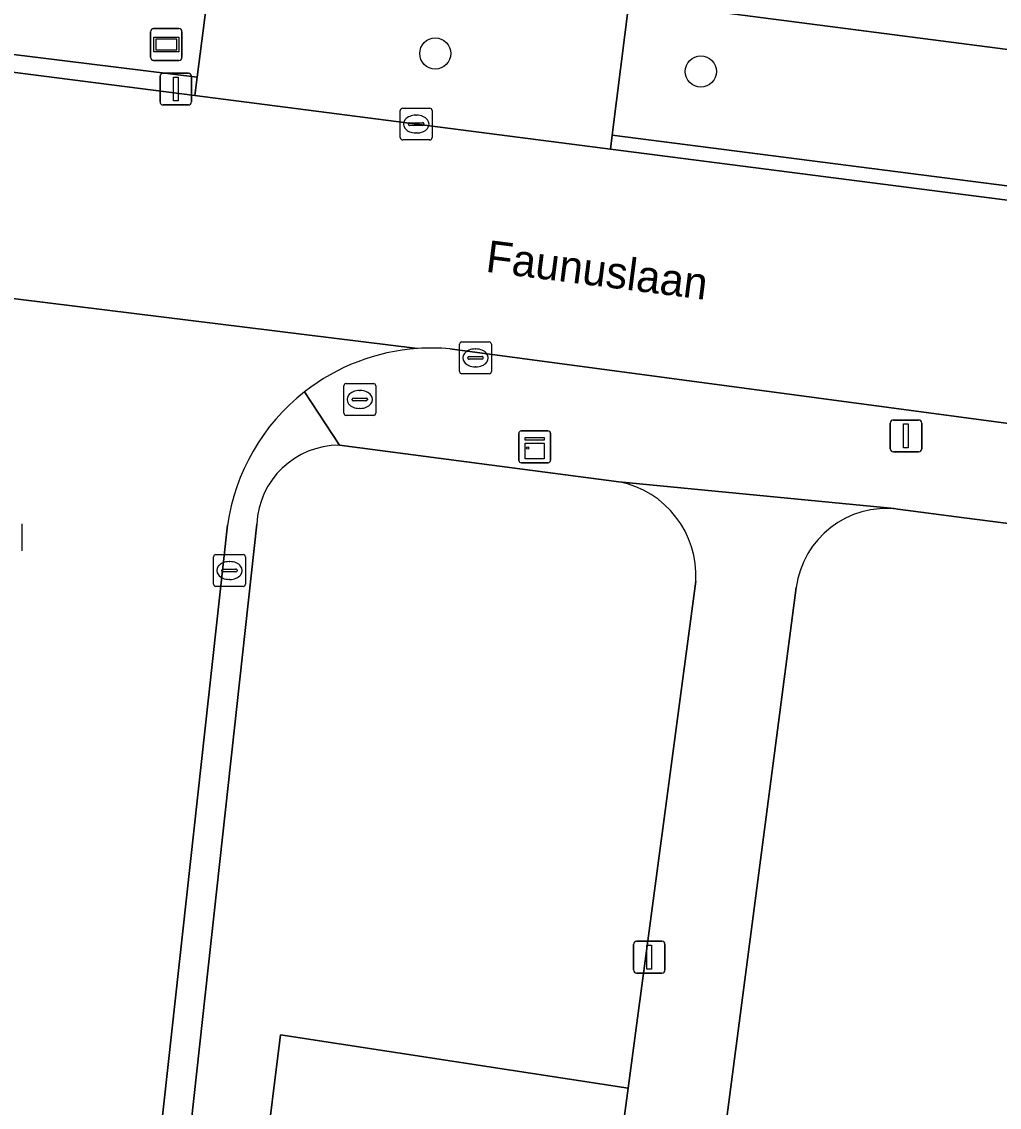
# Model space of a CAD drawing. Extents: x 162184 to 163154, y 385507 to 386516.
# Drawn here: x 162398.02 to 162428.73, y 386016.91 to 386051 of the extents above; entities that cross this region are included whole.
import ezdxf

# ---------------------------------------------------------------- set-up
doc = ezdxf.new("R2010")
doc.units = 0
for name, color, linetype in [('IMGEO_Boom', 7, 'Continuous'), ('IMGEO_Brandkraan', 7, 'Continuous'), ('IMGEO_Erf', 7, 'Continuous'), ('IMGEO_Groenvoorziening', 7, 'Continuous'), ('IMGEO_Kast', 7, 'Continuous'), ('IMGEO_Kolk', 7, 'Continuous'), ('IMGEO_Lichtmast', 7, 'Continuous'), ('IMGEO_Openbare_ruimte_label', 7, 'Continuous'), ('IMGEO_Rijbaan_lokaal_open', 7, 'Continuous'), ('IMGEO_Straatnaambord', 7, 'Continuous'), ('IMGEO_Voetpad_open', 7, 'Continuous')]:
    doc.layers.add(name, color=color, linetype=linetype)

msp = doc.modelspace()

# ---------------------------------------------------------------- linework, layer by layer
at = {"layer": 'IMGEO_Boom'}
for centre in [(162411.01, 386049.999), (162419.352, 386049.435)]:
    msp.add_circle(centre, 0.489, dxfattribs=at)
at = {"layer": 'IMGEO_Brandkraan'}
for p, q in [((162408.138, 386038.708), (162408.138, 386039.56)), ((162408.213, 386039.634), (162409.065, 386039.634)), ((162408.626, 386039.414), (162408.651, 386039.414)), ((162409.139, 386039.56), (162409.139, 386038.708)), ((162408.397, 386039.128), (162408.397, 386039.14)), ((162408.835, 386039.091), (162408.437, 386039.091)), ((162408.44, 386039.177), (162408.838, 386039.177)), ((162408.881, 386039.14), (162408.881, 386039.128)), ((162408.649, 386038.854), (162408.624, 386038.854)), ((162409.065, 386038.634), (162408.213, 386038.634))]:
    msp.add_line(p, q, dxfattribs=at)
for points in [[(162408.138, 386038.708), (162408.138, 386039.56)], [(162408.213, 386039.634), (162409.065, 386039.634)], [(162409.139, 386039.56), (162409.139, 386038.708)], [(162409.065, 386038.634), (162408.213, 386038.634)]]:
    msp.add_lwpolyline(points, dxfattribs=at)
for centre, radius, start, end in [((162408.215, 386039.558), 0.0765, 91.552, 178.448), ((162408.215, 386039.558), 0.0765, 91.552, 178.448), ((162409.063, 386039.558), 0.0765, 1.552, 88.448), ((162409.063, 386039.558), 0.0765, 1.552, 88.448), ((162408.437, 386039.137), 0.0403, 85.8775, 175.7526), ((162408.434, 386039.127), 0.0366, 178.938, 274.7102), ((162408.838, 386039.134), 0.043, 264.8664, 352.4533), ((162408.842, 386039.139), 0.0386, 1.7309, 96.639), ((162408.215, 386038.71), 0.0765, 181.552, 268.448), ((162408.215, 386038.71), 0.0765, 181.552, 268.448), ((162409.063, 386038.71), 0.0765, 271.552, 358.448), ((162409.063, 386038.71), 0.0765, 271.552, 358.448)]:
    msp.add_arc(centre, radius, start, end, dxfattribs=at)
for centre, major_axis, ratio, start_param, end_param in [((162408.625, 386039.134), (-0.387, 0.002), 0.722429, 4.712389, 7.853982), ((162408.65, 386039.134), (-0.39, 0.002), 0.717154, 1.570796, 4.712389)]:
    msp.add_ellipse(centre, major_axis=major_axis, ratio=ratio, start_param=start_param, end_param=end_param, dxfattribs=at)
at = {"layer": 'IMGEO_Erf'}
for points in [[(162525.924, 386022.81), (162500, 386026.135), (162427.629, 386035.417), (162425.539, 386035.686)], [(162422.348, 386033.225), (162418.561, 386004.261), (162419.289, 386004.166), (162419.601, 386006.591), (162422.654, 386006.198), (162422.341, 386003.767), (162423.388, 386003.63), (162422.904, 386000), (162419.894, 385976.404), (162419.079, 385970.015), (162500, 385959.644), (162507.69, 385958.658)]]:
    msp.add_lwpolyline(points, dxfattribs=at)
msp.add_arc((162425.178, 386032.855), 2.854, 82.7288, 172.5523, dxfattribs=at)
at = {"layer": 'IMGEO_Groenvoorziening'}
for points in [[(162404.055, 386053.339), (162371.062, 386057.59), (162370.542, 386053.63), (162370.505, 386053.346), (162377.399, 386052.492), (162403.53, 386049.259)], [(162436.597, 386049.145), (162421.308, 386051.115), (162417.099, 386051.668), (162416.565, 386047.431), (162446.5, 386043.591), (162446.543, 386043.929), (162447.038, 386047.8)], [(162417.071, 386017.507), (162406.145, 386019.179), (162405.633, 386015.06), (162405.483, 386013.849), (162416.355, 386012.063), (162416.603, 386013.997)]]:
    msp.add_lwpolyline(points, close=True, dxfattribs=at)
for points in [[(162416.778, 386036.549), (162407.997, 386037.698)], [(162405.402, 386035.222), (162401.54, 386000), (162398.954, 385976.502)], [(162416.355, 386012.063), (162405.483, 386013.849), (162405.633, 386015.06), (162406.145, 386019.179), (162417.071, 386017.507), (162419.194, 386033.428)]]:
    msp.add_lwpolyline(points, dxfattribs=at)
for centre, radius, start, end in [((162407.999, 386035.098), 2.6, 90.0492, 177.2622), ((162416.203, 386033.608), 2.996, 356.5492, 78.9385)]:
    msp.add_arc(centre, radius, start, end, dxfattribs=at)
at = {"layer": 'IMGEO_Kast'}
for p, q in [((162413.634, 386037.221), (162413.634, 386038.062)), ((162413.634, 386038.062), (162413.634, 386037.221)), ((162413.709, 386038.146), (162414.55, 386038.146)), ((162414.55, 386038.146), (162413.709, 386038.146)), ((162414.634, 386038.071), (162414.634, 386037.23)), ((162414.634, 386037.23), (162414.634, 386038.071)), ((162414.559, 386037.146), (162413.718, 386037.146)), ((162413.718, 386037.146), (162414.559, 386037.146))]:
    msp.add_line(p, q, dxfattribs=at)
for points in [[(162413.829, 386037.936), (162414.429, 386037.936), (162414.429, 386037.851), (162413.829, 386037.851), (162413.829, 386037.936)], [(162413.829, 386037.761), (162414.429, 386037.761), (162414.429, 386037.272), (162413.829, 386037.272), (162413.829, 386037.761)]]:
    msp.add_lwpolyline(points, dxfattribs=at)
msp.add_circle((162413.913, 386037.61), 0.0377, dxfattribs=at)
for centre, start, end in [((162413.712, 386038.068), 92.4484, 184.2845), ((162413.712, 386038.068), 92.4484, 184.2845), ((162414.556, 386038.068), 2.4484, 94.2845), ((162414.556, 386038.068), 2.4484, 94.2845), ((162413.712, 386037.224), 182.4484, 274.2845), ((162413.712, 386037.224), 182.4484, 274.2845), ((162414.556, 386037.224), 272.4484, 4.2845), ((162414.556, 386037.224), 272.4484, 4.2845)]:
    msp.add_arc(centre, 0.0779, start, end, dxfattribs=at)
at = {"layer": 'IMGEO_Kolk'}
for p, q in [((162409.912, 386047.357), (162409.912, 386048.209)), ((162409.987, 386048.283), (162410.839, 386048.283)), ((162410.913, 386048.209), (162410.913, 386047.357)), ((162410.4, 386048.063), (162410.425, 386048.063)), ((162410.171, 386047.777), (162410.171, 386047.789)), ((162410.609, 386047.74), (162410.211, 386047.74)), ((162410.214, 386047.826), (162410.612, 386047.826)), ((162410.655, 386047.789), (162410.655, 386047.777)), ((162410.839, 386047.283), (162409.987, 386047.283)), ((162410.423, 386047.503), (162410.398, 386047.503)), ((162411.774, 386040.014), (162411.774, 386040.866)), ((162411.849, 386040.94), (162412.701, 386040.94)), ((162412.262, 386040.72), (162412.287, 386040.72)), ((162412.775, 386040.866), (162412.775, 386040.014)), ((162412.033, 386040.434), (162412.033, 386040.446)), ((162412.471, 386040.397), (162412.073, 386040.397)), ((162412.076, 386040.483), (162412.474, 386040.483)), ((162412.517, 386040.446), (162412.517, 386040.434)), ((162412.285, 386040.16), (162412.26, 386040.16)), ((162412.701, 386039.94), (162411.849, 386039.94)), ((162398.018, 386035.229), (162398.018, 386034.377)), ((162404.121, 386034.263), (162404.973, 386034.263)), ((162404.046, 386033.337), (162404.046, 386034.189)), ((162404.534, 386034.043), (162404.559, 386034.043)), ((162405.047, 386034.189), (162405.047, 386033.337)), ((162404.305, 386033.757), (162404.305, 386033.769)), ((162404.743, 386033.72), (162404.345, 386033.72)), ((162404.348, 386033.806), (162404.746, 386033.806)), ((162404.789, 386033.769), (162404.789, 386033.757)), ((162404.973, 386033.263), (162404.121, 386033.263)), ((162404.557, 386033.483), (162404.532, 386033.483))]:
    msp.add_line(p, q, dxfattribs=at)
for points in [[(162409.912, 386047.357), (162409.912, 386048.209)], [(162409.987, 386048.283), (162410.839, 386048.283)], [(162410.913, 386048.209), (162410.913, 386047.357)], [(162410.839, 386047.283), (162409.987, 386047.283)], [(162411.774, 386040.014), (162411.774, 386040.866)], [(162411.849, 386040.94), (162412.701, 386040.94)], [(162412.775, 386040.866), (162412.775, 386040.014)], [(162412.701, 386039.94), (162411.849, 386039.94)], [(162398.018, 386035.229), (162398.018, 386034.377)], [(162404.121, 386034.263), (162404.973, 386034.263)], [(162404.046, 386033.337), (162404.046, 386034.189)], [(162405.047, 386034.189), (162405.047, 386033.337)], [(162404.973, 386033.263), (162404.121, 386033.263)]]:
    msp.add_lwpolyline(points, dxfattribs=at)
for centre, radius, start, end in [((162409.989, 386048.207), 0.0765, 91.552, 178.448), ((162409.989, 386048.207), 0.0765, 91.552, 178.448), ((162410.837, 386048.207), 0.0765, 1.552, 88.448), ((162410.837, 386048.207), 0.0765, 1.552, 88.448), ((162410.211, 386047.786), 0.0403, 85.8775, 175.7526), ((162410.208, 386047.776), 0.0366, 178.938, 274.7102), ((162410.612, 386047.783), 0.043, 264.8664, 352.4533), ((162410.616, 386047.788), 0.0386, 1.7309, 96.639), ((162409.989, 386047.359), 0.0765, 181.552, 268.448), ((162409.989, 386047.359), 0.0765, 181.552, 268.448), ((162410.837, 386047.359), 0.0765, 271.552, 358.448), ((162410.837, 386047.359), 0.0765, 271.552, 358.448), ((162411.851, 386040.864), 0.0765, 91.552, 178.448), ((162411.851, 386040.864), 0.0765, 91.552, 178.448), ((162412.699, 386040.864), 0.0765, 1.552, 88.448), ((162412.699, 386040.864), 0.0765, 1.552, 88.448), ((162412.073, 386040.443), 0.0403, 85.8775, 175.7526), ((162412.07, 386040.433), 0.0366, 178.938, 274.7102), ((162412.474, 386040.44), 0.043, 264.8664, 352.4533), ((162412.478, 386040.445), 0.0386, 1.7309, 96.639), ((162411.851, 386040.016), 0.0765, 181.552, 268.448), ((162411.851, 386040.016), 0.0765, 181.552, 268.448), ((162412.699, 386040.016), 0.0765, 271.552, 358.448), ((162412.699, 386040.016), 0.0765, 271.552, 358.448), ((162404.123, 386034.187), 0.0765, 91.552, 178.448), ((162404.123, 386034.187), 0.0765, 91.552, 178.448), ((162404.971, 386034.187), 0.0765, 1.552, 88.448), ((162404.971, 386034.187), 0.0765, 1.552, 88.448), ((162404.345, 386033.766), 0.0403, 85.8775, 175.7526), ((162404.342, 386033.756), 0.0366, 178.938, 274.7102), ((162404.746, 386033.763), 0.043, 264.8664, 352.4533), ((162404.75, 386033.768), 0.0386, 1.7309, 96.639), ((162404.123, 386033.339), 0.0765, 181.552, 268.448), ((162404.123, 386033.339), 0.0765, 181.552, 268.448), ((162404.971, 386033.339), 0.0765, 271.552, 358.448), ((162404.971, 386033.339), 0.0765, 271.552, 358.448)]:
    msp.add_arc(centre, radius, start, end, dxfattribs=at)
for centre, major_axis, ratio, start_param, end_param in [((162410.399, 386047.783), (-0.387, 0.002), 0.722429, 4.712389, 7.853982), ((162410.424, 386047.783), (-0.39, 0.002), 0.717154, 1.570796, 4.712389), ((162412.261, 386040.44), (-0.387, 0.002), 0.722429, 4.712389, 7.853982), ((162412.286, 386040.44), (-0.39, 0.002), 0.717154, 1.570796, 4.712389), ((162404.533, 386033.763), (-0.387, 0.002), 0.722429, 4.712389, 7.853982), ((162404.558, 386033.763), (-0.39, 0.002), 0.717154, 1.570796, 4.712389)]:
    msp.add_ellipse(centre, major_axis=major_axis, ratio=ratio, start_param=start_param, end_param=end_param, dxfattribs=at)
at = {"layer": 'IMGEO_Lichtmast'}
for p, q in [((162402.365, 386048.483), (162402.365, 386049.283)), ((162402.365, 386049.283), (162402.365, 386048.483)), ((162402.465, 386049.383), (162403.255, 386049.383)), ((162403.255, 386049.383), (162402.465, 386049.383)), ((162403.355, 386049.283), (162403.355, 386048.483)), ((162403.355, 386048.483), (162403.355, 386049.283)), ((162403.255, 386048.383), (162402.465, 386048.383)), ((162402.465, 386048.383), (162403.255, 386048.383)), ((162425.3, 386037.589), (162425.3, 386038.389)), ((162425.3, 386038.389), (162425.3, 386037.589)), ((162425.4, 386038.489), (162426.19, 386038.489)), ((162426.19, 386038.489), (162425.4, 386038.489)), ((162426.29, 386038.389), (162426.29, 386037.589)), ((162426.29, 386037.589), (162426.29, 386038.389)), ((162426.19, 386037.489), (162425.4, 386037.489)), ((162425.4, 386037.489), (162426.19, 386037.489)), ((162417.236, 386021.218), (162417.236, 386022.018)), ((162417.236, 386022.018), (162417.236, 386021.218)), ((162417.336, 386022.118), (162418.126, 386022.118)), ((162418.126, 386022.118), (162417.336, 386022.118)), ((162418.226, 386022.018), (162418.226, 386021.218)), ((162418.226, 386021.218), (162418.226, 386022.018)), ((162418.126, 386021.118), (162417.336, 386021.118)), ((162417.336, 386021.118), (162418.126, 386021.118))]:
    msp.add_line(p, q, dxfattribs=at)
for points in [[(162402.785, 386049.258), (162402.935, 386049.258), (162402.935, 386048.508), (162402.785, 386048.508), (162402.785, 386049.258)], [(162425.72, 386038.364), (162425.87, 386038.364), (162425.87, 386037.614), (162425.72, 386037.614), (162425.72, 386038.364)], [(162417.656, 386021.993), (162417.806, 386021.993), (162417.806, 386021.243), (162417.656, 386021.243), (162417.656, 386021.993)]]:
    msp.add_lwpolyline(points, dxfattribs=at)
for centre, start, end in [((162402.465, 386049.283), 90, 180), ((162402.465, 386049.283), 90, 180), ((162403.255, 386049.283), 0, 90), ((162403.255, 386049.283), 360, 90), ((162402.465, 386048.483), 180, 270), ((162402.465, 386048.483), 180, 270), ((162403.255, 386048.483), 270, 0), ((162403.255, 386048.483), 270, 0), ((162425.4, 386038.389), 90, 180), ((162425.4, 386038.389), 90, 180), ((162426.19, 386038.389), 0, 90), ((162426.19, 386038.389), 360, 90), ((162425.4, 386037.589), 180, 270), ((162425.4, 386037.589), 180, 270), ((162426.19, 386037.589), 270, 0), ((162426.19, 386037.589), 270, 0), ((162417.336, 386022.018), 90, 180), ((162417.336, 386022.018), 90, 180), ((162418.126, 386022.018), 0, 90), ((162418.126, 386022.018), 360, 90), ((162417.336, 386021.218), 180, 270), ((162417.336, 386021.218), 180, 270), ((162418.126, 386021.218), 270, 0), ((162418.126, 386021.218), 270, 0)]:
    msp.add_arc(centre, 0.1, start, end, dxfattribs=at)
at = {"layer": 'IMGEO_Rijbaan_lokaal_open'}
for points in [[(162500, 386036.267), (162458.097, 386041.609), (162453.274, 386042.224), (162441.857, 386043.741), (162416.511, 386047), (162403.455, 386048.678), (162392.654, 386050.067), (162370.437, 386052.921), (162333.146, 386057.71), (162331.957, 386057.856)], [(162334.156, 386050.473), (162348.417, 386048.635), (162351.863, 386048.191), (162366.674, 386046.283), (162370.348, 386045.809), (162373.192, 386045.443), (162376.799, 386044.978), (162392.559, 386042.947), (162410.449, 386040.733)], [(162410.449, 386040.733), (162392.559, 386042.947)], [(162411.465, 386040.722), (162441.318, 386036.733), (162447.955, 386035.886), (162463.723, 386033.874), (162470.821, 386032.968), (162472.666, 386032.732), (162489.419, 386030.537), (162493.24, 386030.037), (162500, 386029.151), (162526.463, 386025.819)], [(162398.154, 385977.714), (162404.487, 386035.182)]]:
    msp.add_lwpolyline(points, dxfattribs=at)
msp.add_lwpolyline([(162417.099, 386051.668), (162410.404, 386052.546), (162404.055, 386053.339), (162403.53, 386049.259), (162403.455, 386048.678), (162416.511, 386047), (162416.565, 386047.431)], close=True, dxfattribs=at)
for centre, radius, start, end in [((162410.882, 386034.295), 6.453, 93.8511, 128.0527), ((162410.889, 386034.443), 6.306, 84.7585, 94.0009), ((162410.882, 386034.289), 6.457, 128.0199, 172.05)]:
    msp.add_arc(centre, radius, start, end, dxfattribs=at)
at = {"layer": 'IMGEO_Straatnaambord'}
for p, q in [((162402.063, 386049.88), (162402.063, 386050.68)), ((162402.063, 386050.68), (162402.063, 386049.88)), ((162402.163, 386050.78), (162402.953, 386050.78)), ((162402.953, 386050.78), (162402.163, 386050.78)), ((162403.053, 386050.68), (162403.053, 386049.88)), ((162403.053, 386049.88), (162403.053, 386050.68)), ((162402.953, 386049.78), (162402.163, 386049.78)), ((162402.163, 386049.78), (162402.953, 386049.78))]:
    msp.add_line(p, q, dxfattribs=at)
for points in [[(162402.164, 386050.512), (162402.952, 386050.512), (162402.952, 386050.048), (162402.164, 386050.048), (162402.164, 386050.512)], [(162402.229, 386050.447), (162402.229, 386050.113), (162402.887, 386050.113), (162402.887, 386050.447), (162402.229, 386050.447)]]:
    msp.add_lwpolyline(points, dxfattribs=at)
for centre, start, end in [((162402.163, 386050.68), 90, 180), ((162402.163, 386050.68), 90, 180), ((162402.953, 386050.68), 0, 90), ((162402.953, 386050.68), 360, 90), ((162402.163, 386049.88), 180, 270), ((162402.163, 386049.88), 180, 270), ((162402.953, 386049.88), 270, 0), ((162402.953, 386049.88), 270, 0)]:
    msp.add_arc(centre, 0.1, start, end, dxfattribs=at)
at = {"layer": 'IMGEO_Voetpad_open'}
for points in [[(162316.296, 386064.785), (162323.757, 386063.753), (162323.802, 386063.741), (162334.87, 386062.319), (162334.353, 386058.295), (162336.324, 386058.042), (162336.841, 386062.066), (162368.748, 386057.966), (162368.193, 386053.958), (162370.542, 386053.63), (162371.062, 386057.59), (162404.055, 386053.339), (162410.404, 386052.546), (162417.099, 386051.668), (162421.308, 386051.115), (162436.597, 386049.145)], [(162331.957, 386057.856), (162333.146, 386057.71), (162370.437, 386052.921), (162392.654, 386050.067), (162403.455, 386048.678), (162403.53, 386049.259), (162377.399, 386052.492), (162370.505, 386053.346), (162370.542, 386053.63), (162368.193, 386053.958), (162336.324, 386058.042)], [(162472.666, 386032.732), (162470.821, 386032.968), (162470.758, 386032.473), (162463.66, 386033.381), (162463.723, 386033.874), (162447.955, 386035.886), (162447.892, 386035.399), (162441.255, 386036.248), (162441.318, 386036.733), (162411.465, 386040.722)], [(162406.905, 386039.376), (162407.997, 386037.698), (162416.778, 386036.549), (162425.425, 386035.708), (162425.539, 386035.686), (162427.629, 386035.417), (162500, 386026.135), (162525.924, 386022.81)], [(162407.997, 386037.698), (162406.905, 386039.376)], [(162425.539, 386035.686), (162425.425, 386035.708), (162416.778, 386036.549)], [(162404.487, 386035.182), (162398.154, 385977.714)], [(162398.954, 385976.502), (162401.54, 386000), (162405.402, 386035.222)], [(162419.194, 386033.428), (162417.071, 386017.507), (162416.603, 386013.997), (162416.355, 386012.063), (162414.216, 385995.4), (162413.409, 385989.116), (162411.468, 385973.993)], [(162418.561, 386004.261), (162422.348, 386033.225)]]:
    msp.add_lwpolyline(points, dxfattribs=at)
msp.add_lwpolyline([(162446.5, 386043.591), (162416.565, 386047.431), (162416.511, 386047), (162441.857, 386043.741), (162453.274, 386042.224), (162453.368, 386042.756), (162449.031, 386043.331), (162448.803, 386043.361)], close=True, dxfattribs=at)
for centre, radius, start, end in [((162410.882, 386034.295), 6.453, 93.8511, 128.0527), ((162410.889, 386034.443), 6.306, 84.7585, 94.0009), ((162410.882, 386034.289), 6.457, 128.0199, 172.05), ((162407.999, 386035.098), 2.6, 90.0492, 177.2622), ((162416.203, 386033.608), 2.996, 356.5492, 78.9385), ((162425.178, 386032.855), 2.854, 82.7288, 172.5523)]:
    msp.add_arc(centre, radius, start, end, dxfattribs=at)

# ---------------------------------------------------------------- texts
at = {"layer": 'IMGEO_Openbare_ruimte_label'}
msp.add_text('Faunuslaan', height=1, rotation=352.7044, dxfattribs=at).set_placement((162412.566, 386043.149))

doc.saveas('drawing.dxf')
